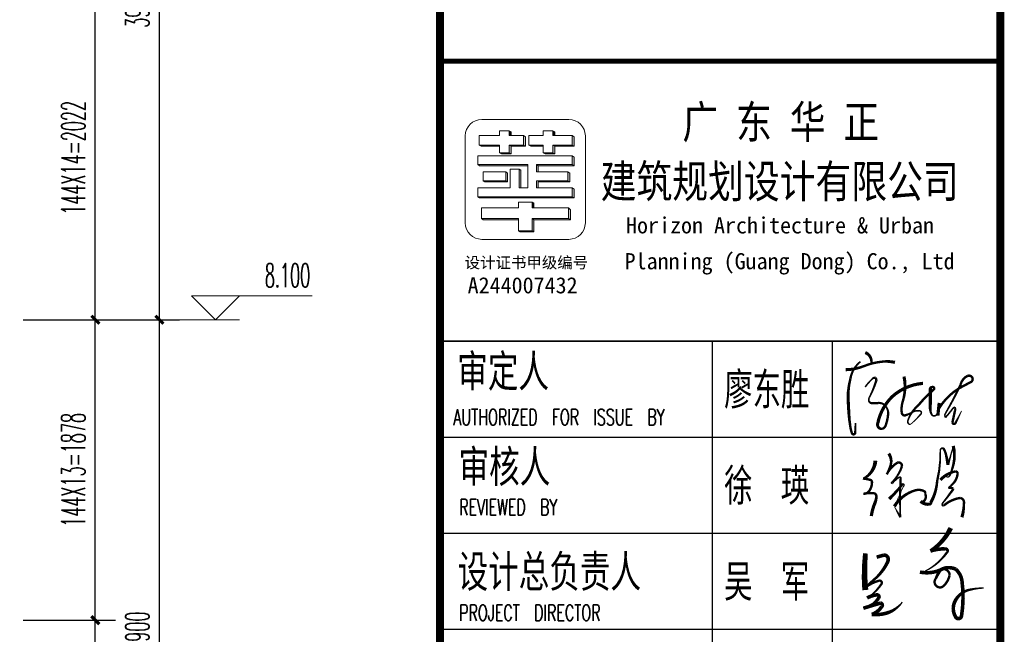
# Model space of a CAD drawing. Extents: x 1779708 to 7299578, y -1121471 to 88434.
# Tile 735 of 1056: x 6209719 to 6215869, y -961683 to -957841. Entities that reach past the tile are written whole.
import ezdxf

# ---------------------------------------------------------------- set-up
doc = ezdxf.new("R2010")
doc.units = 0
doc.header["$LTSCALE"] = 1000
doc.header["$MEASUREMENT"] = 0
doc.layers.get('0').update_dxf_attribs({"linetype": 'CONTINUOUS'})
doc.layers.get('Defpoints').update_dxf_attribs({"linetype": 'CONTINUOUS'})
doc.layers.add('DIM_ELEV', color=3, linetype='CONTINUOUS', lineweight=13)
doc.layers.add('logo', color=81, linetype='CONTINUOUS', lineweight=18)
for name, color, linetype in [('PUB_DIM', 3, 'CONTINUOUS'), ('PUB_TEXT', 7, 'CONTINUOUS'), ('PUB_TITLE', 4, 'CONTINUOUS'), ('可见线', 6, 'CONTINUOUS'), ('电子签', 2, 'CONTINUOUS'), ('通-图框－文字', 4, 'CONTINUOUS')]:
    doc.layers.add(name, color=color, linetype=linetype)
doc.styles.add('-宋体', font='simhei.ttf', dxfattribs={"width": 0.7})
doc.styles.add('-黑体', font='simhei.ttf', dxfattribs={"width": 0.7})
doc.styles.add('_TCH_DIM', font='SIMPLEX.shx', dxfattribs={"width": 0.7, "bigfont": 'GBCBIG.shx'})
doc.styles.add('_TCH_DIM_T3', font='SIMPLEX.shx', dxfattribs={"width": 0.494118, "bigfont": 'GBCBIG.shx'})
doc.styles.add('dim_font', font='SIMPLEX.shx', dxfattribs={"width": 0.8})
doc.styles.add('仿宋', font='txt', dxfattribs={"width": 0.7})
doc.dimstyles.new('_TCH_ARCH&&50', dxfattribs={"dimtxt": 148.75, "dimasz": 50, "dimexe": 125, "dimexo": 150, "dimgap": 63.125, "dimtad": 1, "dimdec": 0, "dimzin": 0, "dimdsep": 46, "dimtxsty": '_TCH_DIM_T3', "dimblk": 'ARCHTICK', "dimcen": 0.09, "dimdle": 75, "dimclrt": 7, "dimazin": 2, "dimtfac": 1, "dimtdec": 0, "dimtix": 1, "dimtmove": 2, "dimatfit": 3, "dimfxl": 250, "dimtolj": 1, "dimtzin": 0, "dimarcsym": 0})

# ---------------------------------------------------------------- blocks, each defined once
blk = doc.blocks.new('A$C6A191C33')
at = {"style": '-宋体'}
for s, height, p in [('设计证书甲级编号', 141.4, (32, 373)), ('A244007432', 202, (69, 59))]:
    blk.add_text(s, height=height, dxfattribs=at).set_placement(p)
blk = doc.blocks.new('A$C3D8761CE')
at = {"layer": 'logo'}
h = blk.add_hatch(color=256, dxfattribs=at)
edge = h.paths.add_edge_path()
edge.add_line((76963, 30630), (76963, 30570))
edge.add_line((76963, 30570), (76987, 30570))
edge.add_line((76987, 30570), (76987, 30615))
edge.add_line((76987, 30615), (76963, 30630))
for points in [[(77510, 30630), (77510, 30570), (77534, 30570), (77534, 30615)], [(77210, 30450), (77234, 30435), (77390, 30435), (77390, 30450)]]:
    blk.add_hatch(color=256, dxfattribs=at).paths.add_polyline_path(points)
h = blk.add_hatch(color=256, dxfattribs=at)
edge = h.paths.add_edge_path()
edge.add_line((77143, 30570), (77143, 30450))
edge.add_line((77143, 30450), (76963, 30450))
edge.add_line((76963, 30450), (76963, 30354))
edge.add_line((76963, 30354), (76843, 30354))
edge.add_line((76843, 30354), (76867, 30339))
edge.add_line((76867, 30339), (76987, 30339))
edge.add_line((76987, 30339), (76987, 30435))
edge.add_line((76987, 30435), (77167, 30435))
edge.add_line((77167, 30435), (77167, 30555))
edge.add_line((77167, 30555), (77143, 30570))
edge.add_line((77143, 30570), (77143, 30570))
h = blk.add_hatch(color=256, dxfattribs=at)
edge = h.paths.add_edge_path()
edge.add_line((77390, 30354), (77414, 30339))
edge.add_line((77414, 30339), (77534, 30339))
edge.add_line((77534, 30339), (77534, 30435))
edge.add_line((77534, 30435), (77775, 30435))
edge.add_line((77775, 30435), (77775, 30555))
edge.add_line((77775, 30555), (77751, 30570))
edge.add_line((77751, 30570), (77751, 30450))
edge.add_line((77751, 30450), (77510, 30450))
edge.add_line((77510, 30450), (77510, 30354))
edge.add_line((77510, 30354), (77390, 30354))
h = blk.add_hatch(color=256, dxfattribs=at)
edge = h.paths.add_edge_path()
edge.add_line((76589, 30450), (76613, 30435))
edge.add_line((76613, 30435), (76843, 30435))
edge.add_line((76843, 30435), (76843, 30450))
edge.add_line((76843, 30450), (76589, 30450))
h = blk.add_hatch(color=256, dxfattribs=at)
edge = h.paths.add_edge_path()
edge.add_line((77305, 30206), (77305, 30114))
edge.add_line((77305, 30114), (77327, 30114))
edge.add_line((77327, 30114), (77327, 30192))
edge.add_line((77327, 30192), (77775, 30192))
edge.add_line((77775, 30192), (77775, 30301))
edge.add_line((77775, 30301), (77753, 30315))
edge.add_line((77753, 30315), (77753, 30206))
edge.add_line((77753, 30206), (77305, 30206))
h = blk.add_hatch(color=256, dxfattribs=at)
edge = h.paths.add_edge_path()
edge.add_line((77196, 30192), (77196, 30206))
edge.add_line((77196, 30206), (76571, 30206))
edge.add_line((76571, 30206), (76593, 30192))
edge.add_line((76593, 30192), (77196, 30192))
h = blk.add_hatch(color=256, dxfattribs=at)
edge = h.paths.add_edge_path()
edge.add_line((77087, 30151), (77109, 30137))
edge.add_line((77109, 30137), (77109, 29914))
edge.add_line((77109, 29914), (77087, 29914))
edge.add_line((77087, 29914), (77087, 30151))
h = blk.add_hatch(color=256, dxfattribs=at)
edge = h.paths.add_edge_path()
edge.add_line((76923, 30114), (76923, 30005))
edge.add_line((76923, 30005), (76640, 30005))
edge.add_line((76640, 30005), (76662, 29991))
edge.add_line((76662, 29991), (76945, 29991))
edge.add_line((76945, 29991), (76945, 30101))
edge.add_line((76945, 30101), (76923, 30114))
h = blk.add_hatch(color=256, dxfattribs=at)
edge = h.paths.add_edge_path()
edge.add_line((77698, 30114), (77698, 30005))
edge.add_line((77698, 30005), (77305, 30005))
edge.add_line((77305, 30005), (77305, 29914))
edge.add_line((77305, 29914), (77327, 29914))
edge.add_line((77327, 29914), (77327, 29991))
edge.add_line((77327, 29991), (77720, 29991))
edge.add_line((77720, 29991), (77720, 30101))
edge.add_line((77720, 30101), (77698, 30114))
h = blk.add_hatch(color=256, dxfattribs=at)
edge = h.paths.add_edge_path()
edge.add_line((77753, 29914), (77753, 29805))
edge.add_line((77753, 29805), (76571, 29805))
edge.add_line((76571, 29805), (76593, 29791))
edge.add_line((76593, 29791), (77775, 29791))
edge.add_line((77775, 29791), (77775, 29900))
edge.add_line((77775, 29900), (77753, 29914))
h = blk.add_hatch(color=256, dxfattribs=at)
edge = h.paths.add_edge_path()
edge.add_line((77729, 29518), (77729, 29643))
edge.add_line((77729, 29643), (77707, 29664))
edge.add_line((77707, 29664), (77707, 29532))
edge.add_line((77707, 29532), (77251, 29532))
edge.add_line((77251, 29532), (77251, 29379))
edge.add_line((77251, 29379), (77081, 29379))
edge.add_line((77081, 29379), (77103, 29365))
edge.add_line((77103, 29365), (77273, 29365))
edge.add_line((77273, 29365), (77273, 29518))
edge.add_line((77273, 29518), (77729, 29518))
h = blk.add_hatch(color=256, dxfattribs=at)
edge = h.paths.add_edge_path()
edge.add_line((77251, 29738), (77251, 29664))
edge.add_line((77251, 29664), (77273, 29664))
edge.add_line((77273, 29664), (77273, 29724))
edge.add_line((77273, 29724), (77251, 29738))
edge.add_line((77251, 29738), (77251, 29738))
h = blk.add_hatch(color=256, dxfattribs=at)
edge = h.paths.add_edge_path()
edge.add_line((77081, 29518), (77081, 29532))
edge.add_line((77081, 29532), (76617, 29532))
edge.add_line((76617, 29532), (76639, 29518))
edge.add_line((76639, 29518), (77081, 29518))
for p, q in [((76843, 30630), (76963, 30630)), ((76843, 30570), (76843, 30630)), ((76843, 30630), (76843, 30570)), ((76963, 30630), (76963, 30570)), ((76963, 30630), (76987, 30615)), ((77390, 30630), (77510, 30630)), ((77390, 30570), (77390, 30630)), ((77390, 30630), (77390, 30570)), ((77390, 30630), (77510, 30630)), ((77510, 30630), (77534, 30615)), ((77510, 30630), (77510, 30570)), ((76589, 30450), (76589, 30570)), ((76589, 30570), (76843, 30570)), ((76843, 30570), (76723, 30570)), ((76963, 30570), (77143, 30570)), ((76987, 30615), (76987, 30570)), ((77143, 30570), (77143, 30570)), ((77167, 30555), (77143, 30570)), ((77143, 30570), (77143, 30450)), ((77143, 30570), (77167, 30555)), ((77143, 30570), (77143, 30450)), ((77167, 30435), (77167, 30555)), ((77167, 30555), (77167, 30435)), ((77210, 30450), (77210, 30570)), ((77210, 30570), (77390, 30570)), ((77510, 30570), (77751, 30570)), ((77534, 30615), (77534, 30570)), ((77751, 30570), (77751, 30570)), ((77751, 30570), (77751, 30450)), ((77751, 30450), (77751, 30570)), ((77751, 30570), (77775, 30555)), ((77775, 30435), (77775, 30555)), ((77775, 30555), (77775, 30435)), ((76613, 30435), (76589, 30450)), ((76843, 30450), (76589, 30450)), ((76843, 30435), (76613, 30435)), ((76723, 30450), (76723, 30450)), ((76723, 30450), (76843, 30450)), ((76843, 30450), (76723, 30450)), ((76843, 30435), (76747, 30435)), ((76843, 30450), (76843, 30435)), ((76843, 30354), (76843, 30450)), ((76963, 30450), (76963, 30354)), ((77143, 30450), (76963, 30450)), ((76963, 30450), (76987, 30435)), ((76963, 30450), (76963, 30354)), ((77143, 30450), (76963, 30450)), ((76987, 30450), (76987, 30339)), ((76987, 30435), (77167, 30435)), ((76987, 30339), (76987, 30435)), ((77167, 30435), (76987, 30435)), ((77143, 30450), (77167, 30435)), ((77390, 30450), (77210, 30450)), ((77210, 30450), (77234, 30435)), ((77210, 30450), (77234, 30435)), ((77390, 30450), (77210, 30450)), ((77234, 30435), (77390, 30435)), ((77390, 30435), (77234, 30435)), ((77390, 30435), (77390, 30450)), ((77390, 30354), (77390, 30450)), ((77510, 30450), (77510, 30354)), ((77630, 30450), (77510, 30450)), ((77510, 30450), (77534, 30435)), ((77751, 30450), (77510, 30450)), ((77510, 30450), (77510, 30354)), ((77534, 30435), (77655, 30435)), ((77534, 30339), (77534, 30435)), ((77534, 30435), (77775, 30435)), ((77534, 30435), (77534, 30339)), ((77751, 30450), (77775, 30435)), ((76571, 30315), (77632, 30315)), ((76571, 30204), (76571, 30314)), ((76705, 30315), (76705, 30315)), ((76843, 30354), (76867, 30339)), ((76963, 30354), (76843, 30354)), ((76843, 30354), (76867, 30339)), ((76843, 30354), (76963, 30354)), ((76867, 30339), (76987, 30339)), ((76867, 30339), (76987, 30339)), ((76869, 30315), (77753, 30315)), ((76963, 30354), (76987, 30339)), ((77087, 30315), (76978, 30315)), ((77390, 30354), (77414, 30339)), ((77510, 30354), (77390, 30354)), ((77390, 30354), (77414, 30339)), ((77390, 30354), (77510, 30354)), ((77414, 30339), (77534, 30339)), ((77414, 30339), (77534, 30339)), ((77414, 30315), (77523, 30315)), ((77510, 30354), (77534, 30339)), ((77753, 30315), (77753, 30206)), ((77753, 30206), (77753, 30315)), ((77753, 30315), (77775, 30301)), ((77753, 30315), (77753, 30206)), ((77775, 30301), (77775, 30192)), ((77775, 30301), (77775, 30192)), ((76571, 30206), (77196, 30206)), ((76571, 30206), (76593, 30192)), ((76593, 30192), (77196, 30192)), ((77196, 30206), (76705, 30206)), ((77196, 30192), (76727, 30192)), ((77196, 30206), (76869, 30206)), ((76978, 30151), (77087, 30151)), ((76978, 29914), (76978, 30151)), ((76978, 30151), (77087, 30151)), ((76978, 30151), (77087, 30151)), ((77087, 30151), (77087, 29914)), ((77087, 29914), (77087, 30151)), ((77087, 30151), (77109, 30137)), ((77087, 30151), (77109, 30137)), ((77196, 29914), (77196, 30206)), ((77196, 30206), (77196, 30192)), ((77305, 30206), (77305, 30114)), ((77753, 30206), (77305, 30206)), ((77305, 30206), (77753, 30206)), ((77305, 30114), (77305, 30206)), ((77305, 30206), (77327, 30192)), ((77632, 30206), (77305, 30206)), ((77327, 30192), (77327, 30114)), ((77775, 30192), (77327, 30192)), ((77327, 30114), (77327, 30192)), ((77327, 30192), (77775, 30192)), ((77753, 30206), (77775, 30192)), ((76640, 30114), (76640, 30005)), ((76923, 30114), (76640, 30114)), ((76923, 30005), (76923, 30114)), ((76923, 30114), (76945, 30101)), ((76923, 30114), (76945, 30101)), ((76923, 30005), (76923, 30114)), ((76945, 30101), (76945, 29991)), ((76945, 30101), (76945, 29991)), ((77109, 30137), (77109, 29914)), ((77109, 29914), (77109, 30137)), ((77305, 30114), (77578, 30114)), ((77327, 30114), (77305, 30114)), ((77698, 30114), (77305, 30114)), ((77698, 30005), (77698, 30114)), ((77698, 30114), (77720, 30101)), ((77720, 30101), (77720, 29997)), ((77720, 30101), (77720, 29991)), ((76571, 29914), (76978, 29914)), ((76571, 29805), (76571, 29914)), ((76640, 30005), (76923, 30005)), ((76640, 30005), (76662, 29991)), ((76945, 29991), (76662, 29991)), ((76923, 30005), (76774, 30005)), ((76796, 29991), (76945, 29991)), ((76923, 30005), (76945, 29991)), ((77087, 29914), (77196, 29914)), ((77109, 29914), (77087, 29914)), ((77087, 29914), (77196, 29914)), ((77305, 30005), (77305, 29914)), ((77698, 30005), (77305, 30005)), ((77305, 30005), (77578, 30005)), ((77305, 29914), (77305, 30005)), ((77305, 30005), (77578, 30005)), ((77305, 29914), (77632, 29914)), ((77327, 29914), (77305, 29914)), ((77753, 29914), (77305, 29914)), ((77327, 29991), (77327, 29914)), ((77720, 29991), (77327, 29991)), ((77327, 29991), (77600, 29991)), ((77327, 29914), (77327, 29991)), ((77632, 29914), (77632, 29914)), ((77698, 30005), (77720, 29991)), ((77753, 29805), (77753, 29914)), ((77753, 29914), (77775, 29900)), ((77775, 29900), (77775, 29791)), ((77775, 29900), (77775, 29791)), ((76571, 29805), (77753, 29805)), ((76571, 29805), (76593, 29791)), ((76593, 29791), (77775, 29791)), ((77632, 29805), (76705, 29805)), ((77654, 29791), (76727, 29791)), ((77753, 29805), (77775, 29791)), ((77081, 29664), (76617, 29664)), ((76617, 29664), (76617, 29532)), ((77081, 29738), (77251, 29738)), ((77081, 29738), (77081, 29664)), ((77251, 29738), (77251, 29738)), ((77273, 29724), (77251, 29738)), ((77251, 29738), (77251, 29664)), ((77251, 29664), (77273, 29664)), ((77707, 29664), (77251, 29664)), ((77273, 29664), (77273, 29724)), ((77578, 29664), (77578, 29664)), ((77707, 29664), (77729, 29643)), ((77707, 29664), (77707, 29532)), ((76617, 29532), (76639, 29518)), ((76617, 29532), (77081, 29532)), ((76751, 29532), (77081, 29532)), ((76783, 29532), (76783, 29532)), ((76783, 29532), (76783, 29532)), ((77081, 29532), (77081, 29379)), ((77251, 29532), (77707, 29532)), ((77251, 29379), (77251, 29532)), ((77251, 29532), (77273, 29518)), ((77251, 29532), (77578, 29532)), ((77251, 29388), (77251, 29532)), ((77707, 29532), (77729, 29518)), ((77729, 29643), (77729, 29518)), ((77081, 29518), (76639, 29518)), ((76639, 29518), (77081, 29518)), ((77273, 29518), (77273, 29365)), ((77729, 29518), (77273, 29518)), ((77273, 29365), (77273, 29518)), ((77273, 29518), (77729, 29518)), ((77081, 29379), (77251, 29379)), ((77103, 29365), (77081, 29379)), ((77081, 29379), (77103, 29365)), ((77081, 29379), (77251, 29379)), ((77251, 29379), (77273, 29365))]:
    blk.add_line(p, q, dxfattribs=at)
blk.add_lwpolyline([(76416, 30565, -0.408151), (76623, 30772), (77709, 30772, -0.408151), (77916, 30565), (77916, 29479, -0.408151), (77709, 29272), (76623, 29272, -0.408151), (76416, 29479)], format="xyb", close=True, dxfattribs=at)
for points in [[(76963, 30630), (76963, 30570), (76987, 30570), (76987, 30615)], [(77510, 30630), (77510, 30570), (77534, 30570), (77534, 30615)], [(77390, 30354), (77414, 30339), (77534, 30339), (77534, 30435), (77775, 30435), (77775, 30555), (77751, 30570), (77751, 30450), (77510, 30450), (77510, 30354)], [(76589, 30450), (76613, 30435), (76843, 30435), (76843, 30450)], [(77305, 30206), (77305, 30114), (77327, 30114), (77327, 30192), (77775, 30192), (77775, 30301), (77753, 30315), (77753, 30206)], [(77196, 30192), (77196, 30206), (76571, 30206), (76593, 30192)], [(76923, 30114), (76923, 30005), (76640, 30005), (76662, 29991), (76945, 29991), (76945, 30101)], [(77698, 30114), (77698, 30005), (77305, 30005), (77305, 29914), (77327, 29914), (77327, 29991), (77720, 29991), (77720, 30101)], [(77753, 29914), (77753, 29805), (76571, 29805), (76593, 29791), (77775, 29791), (77775, 29900)], [(77729, 29518), (77729, 29643), (77707, 29664), (77707, 29532), (77251, 29532), (77251, 29379), (77081, 29379), (77103, 29365), (77273, 29365), (77273, 29518), (77729, 29518)], [(77081, 29518), (77081, 29532), (76617, 29532), (76639, 29518)]]:
    blk.add_lwpolyline(points, close=True, dxfattribs=at)
at = {"layer": 'PUB_TITLE'}
for p, q in [((76100, 31500), (83100, 31500)), ((83100, 28000), (76100, 28000)), ((76100, 26800), (83100, 26800)), ((76100, 25600), (83100, 25600)), ((76100, 24400), (83100, 24400))]:
    blk.add_line(p, q, dxfattribs=at)
at = {"layer": 'PUB_TITLE', "const_width": 100}
blk.add_lwpolyline([(2500, 1000), (83100, 1000), (83100, 58400), (2500, 58400)], close=True, dxfattribs=at)
at = {"layer": 'PUB_TITLE'}
for points, const_width in [([(76100, 58400), (76100, 1000)], 100), ([(83100, 31500), (76100, 31500)], 60)]:
    blk.add_lwpolyline(points, dxfattribs=dict(at, const_width=const_width))
for points in [[(76100, 28000), (83100, 28000)], [(79500, 28000), (79500, 19600)], [(81000, 28000), (81000, 19600)]]:
    blk.add_lwpolyline(points, dxfattribs=at)
at = {"layer": '电子签'}
for points in [[(81413, 27857, 40, 30, -0.327041), (81490, 27732, 30, 30, 1.316007)], [(81167, 27643, 40, 30, 0.091809), (81398, 27688, 30, 30, -0.076404), (81632, 27744, 30, 40, -0.084603), (81783, 27734, 40, 40, 1.039532)], [(81352, 27744, 20, 30, 0.184781), (81227, 27529, 30, 40, 0.092155), (81203, 27200, 40, 30, 0.033489), (81227, 26924, 30, 30, 0.03291), (81245, 26851, 30, 30, 0.944278), (81288, 26860, 30, 30, 0.007556), (81288, 26860, 30, 20, 0), (81291, 26976, 0, 0, 0)], [(81412, 27427, 20, 20, -0.053718), (81497, 27524, 20, 30, -0.314478), (81542, 27541, 30, 30, -0.157331), (81551, 27508, 30, 20, -0.043193), (81467, 27301, 20, 20, 0.155023), (81456, 27257, 20, 30, 0.341741), (81497, 27224, 30, 30, -0.004522), (81573, 27226, 30, 20, -0.261217), (81663, 27191, 20, 30, -0.213293), (81699, 27087, 30, 30, -0.061379), (81670, 26954, 30, 30, -0.24786), (81629, 26905, 30, 40, -0.583549), (81569, 26971, 40, 40, -0.151018), (81750, 27307, 40, 40, -0.164978), (82134, 27472, 40, 40, -0.056318)], [(81897, 27557, 40, 30, -0.12764), (81882, 27249, 30, 30, 0.112907), (81869, 27103, 30, 30, 0.465956), (81915, 27073, 30, 20, 0.058394), (82005, 27113, 20, 20, -0.191784), (82096, 27127, 20, 20, -0.327353), (82114, 27107, 20, 20, -0.288302), (82101, 27082, 20, 10, -0.038889), (81987, 26966, 10, 20, -0.393879), (81954, 26967, 20, 20, -0.287045), (81945, 27006, 20, 30, -0.136068), (82080, 27203, 30, 30, -0.042034), (82265, 27392, 30, 30, 0.897281), (82249, 27426, 30, 40, 0.357357), (82225, 27401, 40, 40, -0.016292), (82224, 27186, 40, 30, 0.079084), (82229, 27123, 30, 20, 0.154198), (82255, 27068, 20, 20, 0.545489), (82313, 27107, 20, 10, -0.011781), (82337, 27228, 40, 40, 0), (82319, 27068, 40, 40, 0)], [(82336, 27162, 30, 30, -0.139001), (82637, 27439, 30, 30, 0.005171), (82733, 27489, 30, 30, 0.435568), (82748, 27547, 30, 30, 0.382326), (82689, 27564, 30, 30, 0.226723), (82605, 27458, 30, 20, -0.020271), (82422, 27109, 20, 20, 0.049309), (82404, 27073, 20, 20, 0), (82414, 27044, 20, 20, 0.023464), (82504, 27155, 20, 20, -0.203022), (82533, 27174, 20, 30, -0.187391), (82533, 27130, 30, 30, -0.006584), (82502, 26986, 30, 30, 0.871812), (82541, 26979, 30, 20, 0), (82573, 27040, 20, 10, 0), (82616, 27128, 10, 10, 0)], [(81712, 26027, 40, 30, 0.033738), (81875, 26207, 30, 20, -0.703228), (81896, 26200, 20, 10, -0.218795), (81885, 26175, 10, 10, -0.001701), (81776, 25934, 40, 30, -0.186706), (82038, 26135, 30, 30, -0.183379), (82146, 26126, 30, 30, -0.383493), (82161, 26091, 30, 30, -0.316646), (82149, 26004, 30, 30, -0.368024), (82104, 25998, 40, 40, 0.245008), (82216, 25963, 40, 40, 0.333221), (82230, 25979, 40, 30, 0.113678), (82311, 26250, 30, 20, 0.064703), (82351, 26635, 20, 20, -0.275634), (82364, 26658, 20, 30, -0.443227), (82394, 26651, 30, 30, -0.070191), (82419, 26591, 30, 40, -0.02646), (82446, 26453, 30, 20, 0), (82472, 26541, 20, 10, 0), (82512, 26690, 40, 30, -0.137858), (82505, 26424, 30, 20, -0.030787), (82470, 26321, 20, 10, -0.640561), (82413, 26318, 10, 10, 0), (82352, 26265, 40, 30, -0.163108), (82541, 26372, 30, 30, -0.468432), (82566, 26340, 30, 30, -0.131023), (82527, 26239, 30, 20, -0.072844), (82451, 26166, 30, 30, -0.107963), (82513, 26158, 30, 30, -0.105878), (82493, 26124, 30, 20, -0.020312), (82387, 25985, 20, 20, 0.069667), (82371, 25957, 20, 30, 0.312264), (82393, 25944, 30, 30, -0.143223), (82599, 26040, 30, 30, -0.41006), (82646, 25972, 30, 40, -0.065907), (82621, 25798, 40, 40, -400.829791)], [(81706, 26594, 40, 30, -0.235253), (81729, 26447, 30, 30, -0.048503), (81681, 26334, 30, 30, -0.143864), (81815, 26481, 30, 30, -0.569528), (81871, 26435, 30, 20, -0.120767), (81748, 26237, 20, 20, 1.123766), (81751, 26222, 20, 20, -0.081293), (81840, 26301, 20, 30, -0.556039), (81854, 26279, 30, 20, 0.023181), (81852, 25799, 30, 20, 0), (81818, 25858, 20, 10, 0), (81779, 25927, 10, 10, 0)], [(81539, 26505, 50, 30, -0.247192), (81406, 26289, 30, 30, -0.132045), (81383, 26283, 30, 30, -0.034515), (81474, 26266, 30, 30, -0.338149), (81497, 26236, 30, 30, -0.193076), (81448, 26110, 30, 30, -0.156137), (81390, 26091, 30, 30, -0.088824), (81514, 26099, 30, 30, -0.381284), (81552, 26064, 30, 40, -0.098201), (81536, 25984, 40, 40, 0.063655), (81488, 25814, 40, 40, 5.555951)], [(82481, 25664, 60, 45, -0.143271), (82227, 25376, 45, 45, -0.095886), (82416, 25402, 45, 30, -0.639798), (82435, 25360, 30, 15, -0.123163), (82164, 25126, 15, 15, -0.171939), (82096, 25113, 45, 45, 0.147325), (82347, 25137, 45, 30, 0.018524), (82293, 25031, 30, 30, 0.835771), (82383, 24932, 30, 30, 0.16078), (82467, 25075, 30, 30, 0.598796), (82347, 25137, 45, 45, -0.252908), (82542, 25150, 45, 45, -0.181147), (82621, 25003, 45, 45, -0.074141), (82615, 24563, 45, 45, -0.683518), (82543, 24550, 45, 45, -0.258332), (82534, 24749, 45, 30, -0.222176), (82711, 24891, 30, 15, -0.053843), (82894, 24914, 15, 15, 0.979743)], [(81555, 25300, 45, 45, 0), (81644, 25325, 45, 45, -0.458975), (81700, 25272, 45, 45, -0.110796), (81689, 25233, 45, 30, -0.110252), (81518, 25015, 30, 15, 0.03889), (81386, 24898, 30, 30, -0.117305), (81590, 25007, 30, 30, -0.624623), (81614, 24963, 30, 15, -0.10688), (81436, 24789, 45, 45, -0.104917), (81560, 24829, 45, 45, -0.513789), (81583, 24792, 45, 30, -0.08355), (81506, 24714, 30, 15, 0.031953), (81389, 24661, 45, 45, -0.005633), (81601, 24725, 45, 45, -0.675043), (81620, 24684, 45, 45, -0.173232), (81494, 24584, 45, 45, 0.107096), (81697, 24606, 45, 30, 0.090302), (81798, 24661, 30, 15, 0.082167), (81876, 24738, 15, 15, 0.087567)], [(81415, 25347, 60, 75, 0.047203), (81413, 24889, 75, 75, 0.150818)]]:
    blk.add_lwpolyline(points, format="xyseb", dxfattribs=at)
at = {"layer": 'PUB_TEXT'}
blk.add_blockref('A$C6A191C33', (76376, 28538), dxfattribs=at)
at = {"layer": 'PUB_TEXT', "style": '-黑体', "width": 0.8}
for s, p in [('广 东 华 正', (79128, 30534)), ('建筑规划设计有限公司', (78107, 29792))]:
    blk.add_text(s, height=410, dxfattribs=at).set_placement(p)
at = {"layer": 'PUB_TEXT', "style": '-宋体'}
for s, p in [('Horizon Architecture & Urban', (78424, 29346)), (' Planning (Guang Dong) Co., Ltd', (78269, 28898))]:
    blk.add_text(s, height=202, dxfattribs=at).set_placement(p)
at = {"layer": '通-图框－文字'}
for s, style, width, p in [('审定人', '仿宋', 0.7, (76316, 27426)), ('廖东胜', '-宋体', 0.65, (79650, 27200)), ('审核人', '仿宋', 0.7, (76332, 26234)), ('徐  瑛', '-宋体', 0.65, (79650, 26000)), ('设计总负责人', '仿宋', 0.7, (76320, 24922)), ('吴  军', '-宋体', 0.65, (79650, 24800))]:
    blk.add_text(s, height=400, dxfattribs=dict(at, style=style, width=width)).set_placement(p)
at = {"layer": '通-图框－文字', "color": 4, "style": 'dim_font', "width": 0.65}
for s, p in [('AUTHORIZED  FOR  ISSUE  BY', (76267, 26950)), ('REVIEWED  BY', (76341, 25824)), ('PROJECT  DIRECTOR', (76340, 24505))]:
    blk.add_text(s, height=200, dxfattribs=at).set_placement(p)
blk = doc.blocks.new('_ArchTick')
at = {"color": 0, "linetype": 'ByBlock', "const_width": 0.4}
blk.add_lwpolyline([(-0.5, -0.5), (0.5, 0.5)], dxfattribs=at)
blk = doc.blocks.new('*D2039')
at = {"layer": 'Defpoints', "color": 0, "transparency": 16777216}
for p in [(6209741.5, -959716.3), (6210591.5, -959716.3), (6209741.5, -963616.3)]:
    blk.add_point(p, dxfattribs=at)
at = {"layer": 'PUB_DIM', "color": 0, "lineweight": -2, "transparency": 16777216}
for p, q in [((6210591.5, -963691.3), (6210591.5, -959641.3)), ((6209891.5, -959716.3), (6210716.5, -959716.3)), ((6209891.5, -963616.3), (6210716.5, -963616.3))]:
    blk.add_line(p, q, dxfattribs=at)
at = {"layer": 'PUB_DIM', "color": 0, "lineweight": -2, "transparency": 16777216, "xscale": 50, "yscale": 50, "zscale": 50}
for p, rotation in [((6210591.5, -959716.3), 90), ((6210591.5, -963616.3), 270)]:
    blk.add_blockref('_ArchTick', p, dxfattribs=dict(at, rotation=rotation))
at = {"layer": 'PUB_DIM', "color": 7, "transparency": 16777216, "insert": (6210454, -961666.3), "char_height": 148.75, "attachment_point": 5, "rotation": 90, "style": '_TCH_DIM_T3'}
blk.add_mtext('\\A1;3900', dxfattribs=at)
blk = doc.blocks.new('*D2040')
at = {"layer": 'Defpoints', "color": 0, "transparency": 16777216}
for p in [(6209741.5, -955816.3), (6210591.5, -955816.3), (6209741.5, -959716.3)]:
    blk.add_point(p, dxfattribs=at)
at = {"layer": 'PUB_DIM', "color": 0, "lineweight": -2, "transparency": 16777216}
for p, q in [((6210591.5, -959791.3), (6210591.5, -955741.3)), ((6209891.5, -955816.3), (6210716.5, -955816.3)), ((6209891.5, -959716.3), (6210716.5, -959716.3))]:
    blk.add_line(p, q, dxfattribs=at)
at = {"layer": 'PUB_DIM', "color": 0, "lineweight": -2, "transparency": 16777216, "xscale": 50, "yscale": 50, "zscale": 50}
for p, rotation in [((6210591.5, -955816.3), 90), ((6210591.5, -959716.3), 270)]:
    blk.add_blockref('_ArchTick', p, dxfattribs=dict(at, rotation=rotation))
at = {"layer": 'PUB_DIM', "color": 7, "transparency": 16777216, "insert": (6210454, -957766.3), "char_height": 148.75, "attachment_point": 5, "rotation": 90, "style": '_TCH_DIM_T3'}
blk.add_mtext('\\A1;3900', dxfattribs=at)
blk = doc.blocks.new('*D2158')
at = {"layer": 'Defpoints', "color": 0, "transparency": 16777216}
for p in [(6209591.5, -957694.1), (6210191.5, -957694.1), (6209591.5, -959716.3)]:
    blk.add_point(p, dxfattribs=at)
at = {"layer": 'PUB_DIM', "color": 0, "lineweight": -2, "transparency": 16777216}
for p, q in [((6210191.5, -959791.3), (6210191.5, -957619.1)), ((6209741.5, -957694.1), (6210316.5, -957694.1)), ((6209741.5, -959716.3), (6210316.5, -959716.3))]:
    blk.add_line(p, q, dxfattribs=at)
at = {"layer": 'PUB_DIM', "color": 0, "lineweight": -2, "transparency": 16777216, "xscale": 50, "yscale": 50, "zscale": 50}
for p, rotation in [((6210191.5, -957694.1), 90), ((6210191.5, -959716.3), 270)]:
    blk.add_blockref('_ArchTick', p, dxfattribs=dict(at, rotation=rotation))
at = {"layer": 'PUB_DIM', "color": 7, "transparency": 16777216, "insert": (6210054, -958705.2), "char_height": 148.75, "attachment_point": 5, "rotation": 90, "style": '_TCH_DIM_T3'}
blk.add_mtext('\\A1;144X14=2022', dxfattribs=at)
blk = doc.blocks.new('*D2159')
at = {"layer": 'Defpoints', "color": 0, "transparency": 16777216}
for p in [(6209591.5, -959716.3), (6210191.5, -959716.3), (6209591.5, -961594.1)]:
    blk.add_point(p, dxfattribs=at)
at = {"layer": 'PUB_DIM', "color": 0, "lineweight": -2, "transparency": 16777216}
for p, q in [((6210191.5, -961669.1), (6210191.5, -959641.3)), ((6209741.5, -959716.3), (6210316.5, -959716.3)), ((6209741.5, -961594.1), (6210316.5, -961594.1))]:
    blk.add_line(p, q, dxfattribs=at)
at = {"layer": 'PUB_DIM', "color": 0, "lineweight": -2, "transparency": 16777216, "xscale": 50, "yscale": 50, "zscale": 50}
for p, rotation in [((6210191.5, -959716.3), 90), ((6210191.5, -961594.1), 270)]:
    blk.add_blockref('_ArchTick', p, dxfattribs=dict(at, rotation=rotation))
at = {"layer": 'PUB_DIM', "color": 7, "transparency": 16777216, "insert": (6210054, -960655.2), "char_height": 148.75, "attachment_point": 5, "rotation": 90, "style": '_TCH_DIM_T3'}
blk.add_mtext('\\A1;144X13=1878', dxfattribs=at)
blk = doc.blocks.new('*D2160')
at = {"layer": 'Defpoints', "color": 0, "transparency": 16777216}
for p in [(6209591.5, -961594.1), (6210191.5, -961594.1), (6209591.5, -963616.3)]:
    blk.add_point(p, dxfattribs=at)
at = {"layer": 'PUB_DIM', "color": 0, "lineweight": -2, "transparency": 16777216}
for p, q in [((6210191.5, -963691.3), (6210191.5, -961519.1)), ((6209741.5, -961594.1), (6210316.5, -961594.1)), ((6209741.5, -963616.3), (6210316.5, -963616.3))]:
    blk.add_line(p, q, dxfattribs=at)
at = {"layer": 'PUB_DIM', "color": 0, "lineweight": -2, "transparency": 16777216, "xscale": 50, "yscale": 50, "zscale": 50}
for p, rotation in [((6210191.5, -961594.1), 90), ((6210191.5, -963616.3), 270)]:
    blk.add_blockref('_ArchTick', p, dxfattribs=dict(at, rotation=rotation))
at = {"layer": 'PUB_DIM', "color": 7, "transparency": 16777216, "insert": (6210054, -962605.2), "char_height": 148.75, "attachment_point": 5, "rotation": 90, "style": '_TCH_DIM_T3'}
blk.add_mtext('\\A1;144X14=2022', dxfattribs=at)

msp = doc.modelspace()

# ---------------------------------------------------------------- linework, layer by layer
at = {"layer": 'DIM_ELEV'}
for p, q in [((6210941.5, -959716.3), (6210791.5, -959566.3)), ((6210791.5, -959566.3), (6211545.3, -959566.3)), ((6210941.5, -959716.3), (6211091.5, -959566.3)), ((6210591.5, -959716.3), (6211091.5, -959716.3))]:
    msp.add_line(p, q, dxfattribs=at)

# ---------------------------------------------------------------- block references
at = {"layer": '可见线', "xscale": 0.5, "yscale": 0.5, "zscale": 0.5}
msp.add_blockref('A$C3D8761CE', (6174294.5, -973850.2), dxfattribs=at)

# ---------------------------------------------------------------- texts
at = {"layer": 'PUB_TEXT', "color": 7, "style": '_TCH_DIM', "width": 0.494118}
msp.add_text('8.100', height=148.75, dxfattribs=at).set_placement((6211250.3, -959513.8))

# ---------------------------------------------------------------- dimensions: what is measured, and where the dimension line sits
at = {"layer": 'PUB_DIM'}
for p1, p2, picture, middle in [((6209741.5, -959716.3), (6209741.5, -955816.3), '*D2040', (6210454, -957766.3)), ((6209741.5, -963616.3), (6209741.5, -959716.3), '*D2039', (6210454, -961666.3))]:
    dim = msp.add_aligned_dim(p1=p1, p2=p2, distance=-850, dimstyle='_TCH_ARCH&&50', dxfattribs=at)
    dim.commit()
    dim.dimension.update_dxf_attribs({"geometry": picture, "text_midpoint": middle})
for p1, p2, text, picture, middle in [((6209591.5, -959716.3), (6209591.5, -957694.1), '144X14=2022', '*D2158', (6210054, -958705.2)), ((6209591.5, -961594.1), (6209591.5, -959716.3), '144X13=1878', '*D2159', (6210054, -960655.2)), ((6209591.5, -963616.3), (6209591.5, -961594.1), '144X14=2022', '*D2160', (6210054, -962605.2))]:
    dim = msp.add_aligned_dim(p1=p1, p2=p2, distance=-600, text=text, dimstyle='_TCH_ARCH&&50', dxfattribs=at)
    dim.commit()
    dim.dimension.update_dxf_attribs({"geometry": picture, "text_midpoint": middle})

doc.saveas('drawing.dxf')
